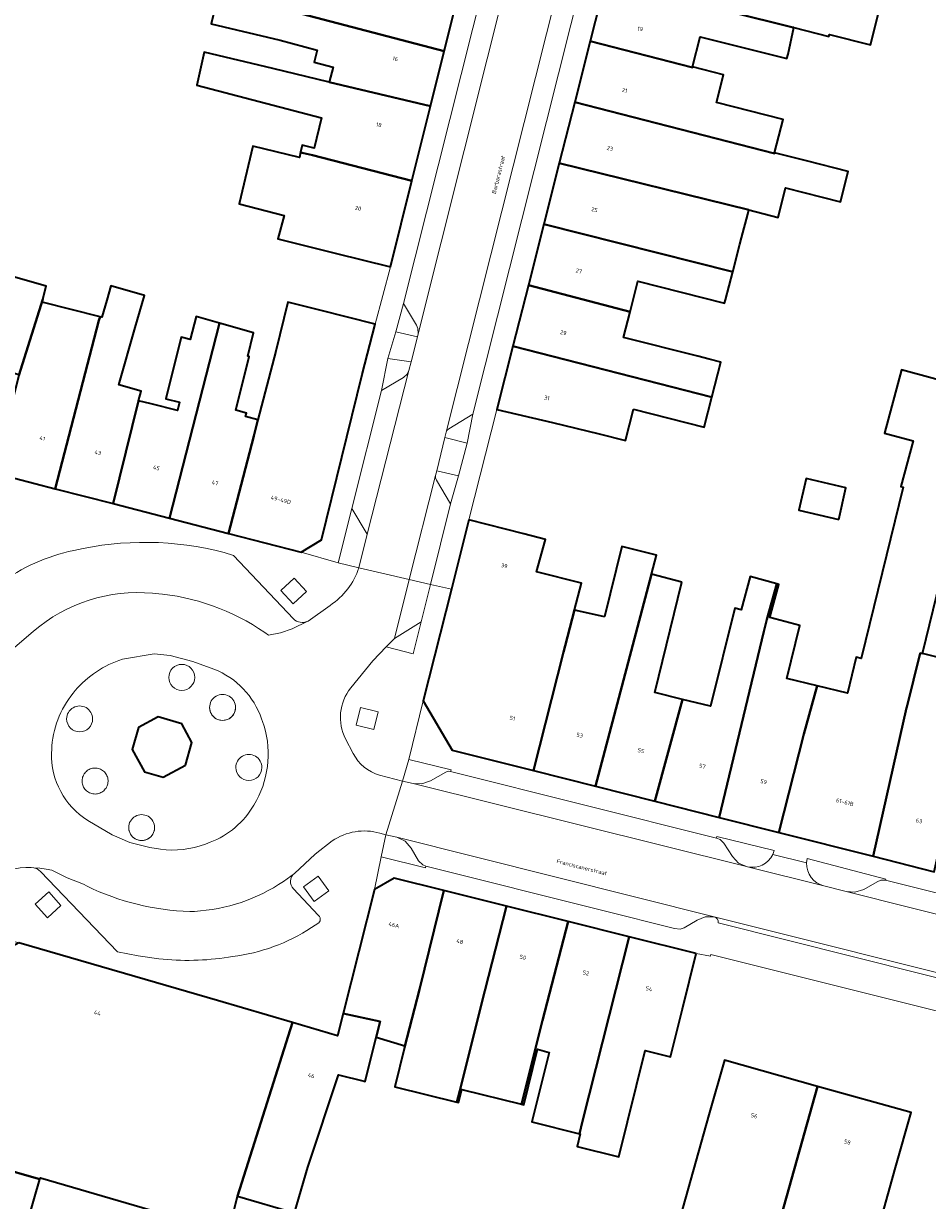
# Model space of a CAD drawing. Header units: metres. Extents: x 197700 to 204338, y 317132 to 325229.
# Tile 600 of 656: x 203068 to 203147, y 318270 to 318373. Entities that reach past the tile are written whole.
import ezdxf
from ezdxf.enums import TextEntityAlignment as Align

# ---------------------------------------------------------------- set-up
doc = ezdxf.new("R2010")
doc.units = ezdxf.units.M
for name, color, linetype, lineweight in [('B-WE-GR-BEPLANTING_CULTUUR_BODEMBEDEKKER-GV', 90, 'Continuous', 18), ('B-WE-GR-BEPLANTING_CULTUUR_HEESTERS-GV', 90, 'Continuous', 18), ('B-WE-GR-BEPLANTING_CULTUUR_VASTE PLANTENVAK-GV', 90, 'Continuous', 18), ('B-WE-OG-BEBOUWING-GV', 7, 'Continuous', 35), ('B-WE-OG-BEBOUWING-T18', 10, 'Continuous', 18), ('B-WE-OG-TERREIN_ERF-GV', 7, 'Continuous', 18), ('B-WE-OG-TOPOGRAFIE-T18', 10, 'Continuous', 18), ('B-WE-VH-VERHARDING_BETONSTRAATSTEEN-GV', 252, 'Continuous', 18), ('B-WE-VH-VERHARDING_OPEN-GV', 252, 'Continuous', 18), ('B-WE-VH-VERHARDING_SIERBESTRATING-GV', 252, 'Continuous', 18), ('B-WE-VH-VERHARDING_STRAATBAKSTEEN-GV', 252, 'Continuous', 18), ('B-WE-VH-VERHARDING_TEGEL-GV', 252, 'Continuous', 18)]:
    doc.layers.add(name, color=color, linetype=linetype, lineweight=lineweight)
doc.styles.add('NLCS-ISO-M200-T18', font='NLCS-ISO.ttf', dxfattribs={"height": 0.36})

msp = doc.modelspace()

# ---------------------------------------------------------------- linework, layer by layer
at = {"layer": 'B-WE-GR-BEPLANTING_CULTUUR_BODEMBEDEKKER-GV'}
for points in [[(203102.244, 318345.842), (203102.227, 318346.309), (203102.096, 318346.592), (203100.962, 318348.494), (203100.292, 318345.999), (203102.177, 318345.576)], [(203101.621, 318343.372), (203099.597, 318343.683), (203099.034, 318340.852), (203100.968, 318341.988), (203101.27, 318342.281), (203101.428, 318342.606)], [(203104.605, 318336.734), (203106.559, 318336.247), (203107.061, 318338.783), (203104.954, 318337.505), (203104.797, 318337.364), (203104.723, 318337.209)], [(203105.094, 318330.904), (203105.783, 318333.376), (203103.877, 318333.816), (203103.773, 318333.4), (203103.778, 318333.184), (203103.847, 318332.992)], [(203095.225, 318325.735), (203097.05, 318325.291), (203097.777, 318328.243), (203096.43, 318330.486)], [(203099.441, 318318.34), (203101.823, 318317.748), (203102.516, 318320.536), (203100.157, 318319.082)]]:
    msp.add_lwpolyline(points, close=True, dxfattribs=at)
for points in [[(203082.623, 318315.666, 1), (203080.341, 318315.666)], [(203080.341, 318315.666, 1), (203082.623, 318315.666)], [(203073.65, 318312.021, 1.0004389), (203071.369, 318312.019)], [(203071.369, 318312.019, 0.9995621), (203073.65, 318312.021)], [(203088.517, 318307.754, 1.0004381), (203086.236, 318307.752)], [(203086.236, 318307.752, 0.9995621), (203088.517, 318307.754)], [(203079.099, 318302.48, 1), (203076.818, 318302.477)], [(203076.818, 318302.477, 1), (203079.099, 318302.48)]]:
    msp.add_lwpolyline(points, format="xyb", dxfattribs=at)
at = {"layer": 'B-WE-GR-BEPLANTING_CULTUUR_HEESTERS-GV'}
for points in [[(203090.182, 318323.304), (203091.265, 318322.125), (203092.443, 318323.208), (203091.36, 318324.386)], [(203096.803, 318311.478), (203098.359, 318311.098), (203098.736, 318312.653), (203097.183, 318313.033)], [(203101.431, 318308.455), (203100.883, 318306.553), (203101.81, 318306.337), (203102.557, 318306.31), (203103.321, 318306.582), (203104.687, 318307.356), (203104.872, 318307.426), (203105.101, 318307.398), (203105.139, 318307.552)], [(203102.925, 318299.091), (203102.657, 318299.211), (203102.281, 318299.555), (203101.622, 318300.68), (203101.104, 318301.285), (203100.387, 318301.649), (203099.406, 318301.843), (203098.989, 318299.922), (203102.889, 318298.943)], [(203092.166, 318297.261), (203093.121, 318295.976), (203094.406, 318296.931), (203093.451, 318298.216)], [(203068.611, 318295.761), (203069.676, 318294.566), (203070.868, 318295.633), (203069.804, 318296.827)]]:
    msp.add_lwpolyline(points, close=True, dxfattribs=at)
for points in [[(203133.401, 318300.104), (203133.526, 318300.454), (203128.479, 318301.687), (203128.463, 318301.549), (203128.788, 318301.429), (203129.101, 318301.111), (203129.857, 318299.942), (203130.402, 318299.367), (203131.086, 318299.059), (203131.169, 318299.038)], [(203139.839, 318296.866), (203140.609, 318296.804), (203141.398, 318297.044), (203142.575, 318297.709), (203142.901, 318297.874), (203143.311, 318297.847), (203143.346, 318297.96), (203136.431, 318299.751), (203136.372, 318299.368)], [(203137.898, 318297.351), (203139.839, 318296.866)]]:
    msp.add_lwpolyline(points, dxfattribs=at)
for points in [[(203131.169, 318299.038, 0.3475629), (203133.401, 318300.104)], [(203136.372, 318299.368, 0.3502305), (203137.898, 318297.351)]]:
    msp.add_lwpolyline(points, format="xyb", dxfattribs=at)
at = {"layer": 'B-WE-GR-BEPLANTING_CULTUUR_VASTE PLANTENVAK-GV'}
for points in [[(203086.207, 318313.029, 1), (203083.926, 318313.026)], [(203083.926, 318313.026, 1), (203086.207, 318313.029)]]:
    msp.add_lwpolyline(points, format="xyb", dxfattribs=at)
msp.add_lwpolyline([(203073.286, 318305.582), (203073.298, 318305.575), (203073.389, 318305.529), (203073.483, 318305.49), (203073.581, 318305.461), (203073.681, 318305.44), (203073.783, 318305.428), (203073.885, 318305.425), (203073.987, 318305.432), (203074.088, 318305.447), (203074.187, 318305.472), (203074.283, 318305.505), (203074.376, 318305.547), (203074.466, 318305.597), (203074.55, 318305.654), (203074.629, 318305.719), (203074.701, 318305.791), (203074.767, 318305.869), (203074.826, 318305.952), (203074.877, 318306.041), (203074.92, 318306.134), (203074.955, 318306.23), (203074.98, 318306.328), (203074.997, 318306.429), (203075.005, 318306.531), (203075.004, 318306.633), (203074.993, 318306.735), (203074.974, 318306.835), (203074.945, 318306.933), (203074.908, 318307.028), (203074.863, 318307.12), (203074.81, 318307.207), (203074.749, 318307.289), (203074.681, 318307.365), (203074.606, 318307.435), (203074.526, 318307.498), (203074.43, 318307.559), (203074.34, 318307.605), (203074.245, 318307.644), (203074.147, 318307.673), (203074.047, 318307.694), (203073.946, 318307.706), (203073.844, 318307.709), (203073.742, 318307.703), (203073.641, 318307.687), (203073.542, 318307.663), (203073.445, 318307.63), (203073.352, 318307.588), (203073.263, 318307.538), (203073.178, 318307.481), (203073.1, 318307.416), (203073.027, 318307.344), (203072.961, 318307.266), (203072.902, 318307.183), (203072.851, 318307.095), (203072.808, 318307.002), (203072.773, 318306.906), (203072.747, 318306.807), (203072.73, 318306.707), (203072.722, 318306.605), (203072.723, 318306.503), (203072.734, 318306.401), (203072.753, 318306.301), (203072.781, 318306.203), (203072.818, 318306.107), (203072.863, 318306.016), (203072.917, 318305.929), (203072.978, 318305.847), (203073.045, 318305.77), (203073.12, 318305.701), (203073.2, 318305.638)], close=True, dxfattribs=at)
at = {"layer": 'B-WE-OG-BEBOUWING-GV'}
for points in [[(203120.094, 318382.361), (203118.702, 318376.857), (203135.198, 318372.745), (203135.261, 318372.729), (203138.334, 318371.955), (203138.375, 318372.117), (203141.976, 318371.206), (203142.679, 318373.985), (203135.299, 318375.853), (203136.571, 318380.877), (203133.017, 318381.777), (203132.993, 318381.681), (203129.235, 318382.73), (203126.515, 318383.398), (203125.882, 318380.897)], [(203094.498, 318379.224), (203094.022, 318377.196), (203091.628, 318377.826), (203091.541, 318377.494), (203089.149, 318378.124), (203088.364, 318375.142), (203088.302, 318374.904), (203104.528, 318370.654), (203105.839, 318375.933), (203096.98, 318378.127), (203097.079, 318378.544)], [(203118.702, 318376.857), (203117.355, 318371.534), (203126.348, 318369.223), (203126.36, 318369.272), (203127.032, 318371.926), (203134.646, 318369.999), (203134.746, 318370.395), (203135.261, 318372.729), (203135.198, 318372.745)], [(203088.302, 318374.904), (203088.364, 318375.142), (203086.271, 318375.641), (203084.779, 318376.01), (203084.738, 318375.837), (203084.073, 318373.07), (203090.126, 318371.616), (203093.386, 318370.749), (203093.106, 318369.693), (203094.783, 318369.248), (203094.436, 318367.944), (203103.326, 318365.818), (203104.528, 318370.654)], [(203115.999, 318366.173), (203133.553, 318361.683), (203133.562, 318361.72), (203134.308, 318364.666), (203128.464, 318366.145), (203129.081, 318368.583), (203126.36, 318369.272), (203126.348, 318369.223), (203117.355, 318371.534)], [(203101.696, 318359.264), (203103.326, 318365.818), (203094.436, 318367.944), (203089.48, 318369.129), (203083.464, 318370.568), (203082.809, 318367.672), (203093.744, 318364.793), (203093.113, 318362.148), (203092.067, 318362.397), (203091.919, 318361.777), (203092.056, 318361.741), (203092.955, 318361.528)], [(203136.353, 318361.013), (203133.562, 318361.72), (203133.553, 318361.683), (203115.999, 318366.173), (203114.642, 318360.809), (203131.312, 318356.714), (203133.879, 318356.064), (203134.533, 318358.649), (203139.345, 318357.431), (203140.017, 318360.086)], [(203099.819, 318351.714), (203101.696, 318359.264), (203092.955, 318361.528), (203092.056, 318361.741), (203091.919, 318361.777), (203091.812, 318361.328), (203087.723, 318362.303), (203086.52, 318357.259), (203090.465, 318356.221), (203089.925, 318354.173), (203090.029, 318354.147), (203094.967, 318352.92)], [(203114.642, 318360.809), (203113.289, 318355.46), (203129.879, 318351.268), (203130.511, 318353.709), (203130.652, 318354.265), (203131.209, 318356.33), (203131.312, 318356.714)], [(203129.249, 318348.834), (203129.879, 318351.268), (203113.289, 318355.46), (203111.933, 318350.1), (203120.862, 318347.765), (203121.544, 318350.462), (203129.172, 318348.531)], [(203063.582, 318328.855), (203060.274, 318329.687), (203064.101, 318343.088), (203067.211, 318342.278), (203067.181, 318342.163), (203069.276, 318348.887), (203069.559, 318350.019), (203063.11, 318351.867), (203058.605, 318336.145), (203058.388, 318336.199), (203056.957, 318330.53), (203056.942, 318330.47), (203054.776, 318321.789), (203059.405, 318320.62), (203061.557, 318321.85)], [(203074.309, 318347.335), (203074.2, 318347.013), (203070.348, 318332.238), (203075.445, 318330.924), (203077.695, 318339.949), (203077.909, 318340.808), (203075.957, 318341.367), (203077.4, 318346.404), (203078.205, 318349.208), (203075.265, 318350.052), (203074.901, 318348.783), (203074.474, 318347.294)], [(203110.577, 318344.742), (203128.052, 318340.279), (203128.829, 318343.348), (203127.817, 318343.604), (203126.806, 318343.86), (203120.291, 318345.509), (203120.862, 318347.765), (203111.933, 318350.1)], [(203074.309, 318347.335), (203069.207, 318348.61), (203069.276, 318348.887), (203067.181, 318342.163), (203066.227, 318338.463), (203064.98, 318333.621), (203070.348, 318332.238), (203074.2, 318347.013)], [(203085.573, 318328.314), (203091.985, 318326.661), (203093.767, 318327.744), (203097.343, 318342.252), (203098.469, 318346.672), (203093.623, 318347.905), (203090.81, 318348.621), (203089.736, 318344.324), (203088.178, 318338.292), (203087.805, 318336.847)], [(203075.445, 318330.924), (203080.397, 318329.648), (203084.804, 318346.775), (203082.735, 318347.368), (203082.227, 318345.336), (203081.428, 318345.536), (203080.076, 318340.126), (203081.276, 318339.826), (203081.094, 318339.1), (203078.799, 318339.674), (203077.695, 318339.949)], [(203085.573, 318328.314), (203087.805, 318336.847), (203088.178, 318338.292), (203087.091, 318338.563), (203087.169, 318338.876), (203086.232, 318339.145), (203087.405, 318343.839), (203087.277, 318343.876), (203087.788, 318345.92), (203084.804, 318346.775), (203080.397, 318329.648)], [(203121.172, 318339.215), (203127.385, 318337.643), (203128.052, 318340.279), (203110.577, 318344.742), (203109.171, 318339.184), (203114.037, 318338.037), (203118.148, 318337.068), (203120.474, 318336.476)], [(203133.932, 318302.05), (203142.221, 318299.96), (203145.156, 318312.986), (203145.175, 318313.062), (203146.353, 318317.807), (203146.542, 318317.761), (203152.161, 318340.658), (203144.709, 318342.66), (203143.224, 318337.123), (203145.739, 318336.448), (203144.656, 318332.418), (203144.856, 318332.375), (203141.163, 318317.329), (203140.735, 318317.444), (203139.956, 318314.27), (203137.291, 318314.924), (203136.14, 318310.677)], [(203139.191, 318329.543), (203139.834, 318332.323), (203136.326, 318333.136), (203135.683, 318330.355)], [(203106.705, 318329.491), (203105.164, 318323.415), (203102.677, 318313.609), (203105.232, 318309.29), (203112.385, 318307.485), (203115.027, 318317.895), (203115.167, 318318.434), (203115.984, 318321.585), (203116.592, 318323.928), (203112.654, 318324.949), (203113.434, 318327.785), (203111.536, 318328.266)], [(203118.609, 318320.982), (203116.117, 318321.55), (203115.984, 318321.585), (203115.167, 318318.434), (203115.027, 318317.895), (203112.385, 318307.485), (203117.822, 318306.113), (203122.752, 318324.72), (203123.201, 318326.413), (203120.127, 318327.167)], [(203125.425, 318324.042), (203122.752, 318324.72), (203117.822, 318306.113), (203123.045, 318304.795), (203125.458, 318313.735), (203123.041, 318314.328)], [(203133.764, 318323.882), (203131.417, 318324.512), (203130.637, 318321.608), (203130.056, 318321.732), (203127.944, 318313.125), (203125.458, 318313.735), (203123.045, 318304.795), (203128.678, 318303.375), (203132.605, 318319.686), (203132.886, 318320.759)], [(203133.764, 318323.882), (203132.886, 318320.759), (203132.605, 318319.686), (203128.678, 318303.375), (203133.932, 318302.05), (203136.14, 318310.677), (203137.291, 318314.924), (203134.624, 318315.579), (203135.764, 318320.224), (203133.145, 318320.928), (203133.927, 318323.838)], [(203145.175, 318313.062), (203145.156, 318312.986), (203142.221, 318299.96), (203147.589, 318298.606), (203150.512, 318311.729), (203148.534, 318312.26), (203149.694, 318316.987), (203146.542, 318317.761), (203146.353, 318317.807)], [(203081.799, 318307.95), (203082.37, 318309.953), (203081.48, 318311.602), (203079.405, 318312.193), (203077.682, 318311.264), (203077.134, 318309.34), (203078.199, 318307.366), (203079.846, 318306.897)], [(203098.407, 318297.048), (203095.648, 318286.143), (203098.901, 318285.44), (203098.559, 318284.067), (203101.085, 318283.326), (203101.047, 318283.175), (203102.365, 318288.271), (203104.518, 318296.947), (203100.152, 318298.038)], [(203104.518, 318296.947), (203102.365, 318288.271), (203101.047, 318283.175), (203100.187, 318279.718), (203105.634, 318278.363), (203105.898, 318279.365), (203107.792, 318286.896), (203109.997, 318295.578)], [(203105.634, 318278.363), (203105.795, 318278.323), (203106.083, 318279.482), (203111.326, 318278.178), (203113.175, 318285.532), (203115.431, 318294.22), (203109.997, 318295.578), (203107.792, 318286.896), (203105.898, 318279.365)], [(203111.326, 318278.178), (203111.529, 318278.127), (203112.747, 318283.02), (203113.746, 318282.727), (203112.23, 318276.634), (203116.409, 318275.594), (203116.676, 318276.685), (203120.777, 318292.884), (203115.431, 318294.22), (203113.175, 318285.532)], [(203126.685, 318291.408), (203120.777, 318292.884), (203116.676, 318276.685), (203116.409, 318275.594), (203116.491, 318275.574), (203116.214, 318274.462), (203119.869, 318273.552), (203122.195, 318282.898), (203124.42, 318282.344), (203125.473, 318286.557)], [(203067.17, 318292.365), (203064.825, 318291.072), (203059.94, 318274.221), (203068.493, 318271.755), (203069.026, 318271.6), (203069.065, 318271.734), (203084.823, 318267.112), (203085.575, 318266.891), (203086.38, 318270.125), (203091.221, 318285.371), (203084.619, 318287.301)], [(203095.648, 318286.143), (203095.154, 318284.191), (203091.221, 318285.371), (203086.38, 318270.125), (203091.382, 318268.658), (203092.547, 318272.668), (203095.256, 318280.774), (203097.491, 318280.218), (203097.595, 318280.192), (203098.559, 318284.067), (203098.901, 318285.44)], [(203127.794, 318277.242), (203123.698, 318262.661), (203131.887, 318260.328), (203137.345, 318279.752), (203129.146, 318282.055)], [(203137.345, 318279.752), (203131.887, 318260.328), (203134.093, 318259.699), (203132.651, 318254.639), (203138.162, 318252.873), (203138.322, 318252.822), (203140.776, 318260.553), (203142.082, 318265.135), (203142.391, 318266.218), (203144.193, 318272.635), (203145.545, 318277.448)], [(203057.856, 318267.079), (203066.437, 318264.642), (203066.406, 318264.536), (203069.553, 318263.523), (203072.922, 318262.535), (203073.987, 318266.165), (203067.951, 318267.936), (203069.026, 318271.6), (203068.493, 318271.755), (203059.94, 318274.221)]]:
    msp.add_lwpolyline(points, close=True, dxfattribs=at)
at = {"layer": 'B-WE-OG-TERREIN_ERF-GV'}
for points in [[(203063.11, 318351.867), (203069.559, 318350.019), (203069.276, 318348.887), (203069.207, 318348.61), (203074.309, 318347.335), (203074.474, 318347.294), (203074.901, 318348.783), (203075.265, 318350.052), (203078.205, 318349.208), (203077.4, 318346.404), (203075.957, 318341.367), (203077.909, 318340.808), (203077.695, 318339.949), (203078.799, 318339.674), (203081.094, 318339.1), (203081.276, 318339.826), (203080.076, 318340.126), (203081.428, 318345.536), (203082.227, 318345.336), (203082.735, 318347.368), (203084.804, 318346.775), (203087.788, 318345.92), (203087.277, 318343.876), (203087.405, 318343.839), (203086.232, 318339.145), (203087.169, 318338.876), (203087.091, 318338.563), (203088.178, 318338.292), (203089.736, 318344.324), (203090.81, 318348.621), (203093.623, 318347.905), (203098.469, 318346.672), (203099.819, 318351.714), (203094.967, 318352.92), (203090.029, 318354.147), (203089.925, 318354.173), (203090.465, 318356.221), (203086.52, 318357.259), (203087.723, 318362.303), (203091.812, 318361.328), (203091.919, 318361.777), (203092.067, 318362.397), (203093.113, 318362.148), (203093.744, 318364.793), (203082.809, 318367.672), (203083.464, 318370.568), (203089.48, 318369.129), (203094.436, 318367.944), (203094.783, 318369.248), (203093.106, 318369.693), (203093.386, 318370.749), (203090.126, 318371.616), (203084.073, 318373.07), (203084.738, 318375.837)], [(203142.679, 318373.985), (203141.976, 318371.206), (203138.375, 318372.117), (203138.334, 318371.955), (203135.261, 318372.729), (203134.746, 318370.395), (203134.646, 318369.999), (203127.032, 318371.926), (203126.36, 318369.272), (203129.081, 318368.583), (203128.464, 318366.145), (203134.308, 318364.666), (203133.562, 318361.72), (203136.353, 318361.013), (203140.017, 318360.086), (203139.345, 318357.431), (203134.533, 318358.649), (203133.879, 318356.064), (203131.312, 318356.714), (203131.209, 318356.33), (203130.652, 318354.265), (203130.511, 318353.709), (203129.879, 318351.268), (203129.249, 318348.834), (203129.172, 318348.531), (203121.544, 318350.462), (203120.862, 318347.765), (203120.291, 318345.509), (203126.806, 318343.86), (203127.817, 318343.604), (203128.829, 318343.348), (203128.052, 318340.279), (203127.385, 318337.643), (203121.172, 318339.215), (203120.474, 318336.476), (203118.148, 318337.068), (203114.037, 318338.037), (203109.171, 318339.184), (203106.705, 318329.491), (203111.536, 318328.266), (203113.434, 318327.785), (203112.654, 318324.949), (203116.592, 318323.928), (203115.984, 318321.585), (203116.117, 318321.55), (203118.609, 318320.982), (203120.127, 318327.167), (203123.201, 318326.413), (203122.752, 318324.72), (203125.425, 318324.042), (203123.041, 318314.328), (203125.458, 318313.735), (203127.944, 318313.125), (203130.056, 318321.732), (203130.637, 318321.608), (203131.417, 318324.512), (203133.764, 318323.882), (203133.927, 318323.838), (203133.145, 318320.928), (203135.764, 318320.224), (203134.624, 318315.579), (203137.291, 318314.924), (203139.956, 318314.27), (203140.735, 318317.444), (203141.163, 318317.329), (203144.856, 318332.375), (203144.656, 318332.418), (203145.739, 318336.448), (203143.224, 318337.123), (203144.709, 318342.66), (203152.161, 318340.658), (203146.542, 318317.761), (203149.694, 318316.987)], [(203148.226, 318286.258), (203127.974, 318291.332), (203127.933, 318291.194), (203126.685, 318291.408), (203125.473, 318286.557), (203124.42, 318282.344), (203122.195, 318282.898), (203119.869, 318273.552), (203116.214, 318274.462), (203116.491, 318275.574), (203116.409, 318275.594), (203112.23, 318276.634), (203113.746, 318282.727), (203112.747, 318283.02), (203111.529, 318278.127), (203111.326, 318278.178), (203106.083, 318279.482), (203105.795, 318278.323), (203105.634, 318278.363), (203100.187, 318279.718), (203101.047, 318283.175), (203101.085, 318283.326), (203098.559, 318284.067), (203097.595, 318280.192), (203097.491, 318280.218), (203095.256, 318280.774), (203092.547, 318272.668), (203091.382, 318268.658), (203086.38, 318270.125), (203085.575, 318266.891)], [(203084.823, 318267.112), (203069.065, 318271.734), (203069.026, 318271.6), (203067.951, 318267.936)]]:
    msp.add_lwpolyline(points, dxfattribs=at)
for points in [[(203139.191, 318329.543), (203135.683, 318330.355), (203136.326, 318333.136), (203139.834, 318332.323)], [(203123.698, 318262.661), (203127.794, 318277.242), (203129.146, 318282.055), (203137.345, 318279.752), (203145.545, 318277.448), (203144.193, 318272.635), (203142.391, 318266.218), (203142.082, 318265.135), (203146.457, 318263.906), (203145.649, 318258.932), (203142.882, 318250.213), (203143.331, 318250.07), (203140.65, 318241.623), (203135.143, 318243.371), (203137.824, 318251.818), (203138.162, 318252.873), (203132.651, 318254.639), (203134.093, 318259.699), (203131.887, 318260.328)]]:
    msp.add_lwpolyline(points, close=True, dxfattribs=at)
at = {"layer": 'B-WE-VH-VERHARDING_BETONSTRAATSTEEN-GV'}
for points in [[(203116.975, 318404.41), (203115.596, 318398.962), (203114.631, 318395.149), (203114.619, 318395.101), (203114.369, 318394.159), (203102.244, 318345.842), (203102.177, 318345.576), (203101.621, 318343.372), (203101.428, 318342.606), (203097.777, 318328.243), (203097.05, 318325.291), (203101.467, 318324.27), (203103.773, 318333.4), (203103.877, 318333.816), (203104.605, 318336.734), (203104.723, 318337.209), (203115.489, 318380.007), (203116.198, 318382.827), (203117.754, 318388.95)], [(203071.987, 318326.812), (203071.545, 318326.714)], [(203091.295, 318320.811), (203086.038, 318326.378), (203085.214, 318326.639)], [(203096.32, 318314.735), (203098.261, 318317.117), (203099.441, 318318.34), (203100.157, 318319.082), (203101.467, 318324.27), (203097.05, 318325.291)], [(203078.912, 318323.057), (203079.151, 318323.038)], [(203079.151, 318323.038), (203078.912, 318323.057)], [(203094.512, 318321.992), (203092.573, 318320.607), (203092.543, 318320.592)], [(203088.775, 318319.596), (203089.113, 318319.37), (203090.169, 318319.588), (203091.174, 318319.921), (203092.543, 318320.592)], [(203092.543, 318320.592), (203091.174, 318319.921), (203090.169, 318319.588), (203089.113, 318319.37), (203088.775, 318319.596)], [(203066.376, 318317.937), (203068.456, 318319.713)], [(203068.456, 318319.713), (203066.376, 318317.937)], [(203076.261, 318317.253), (203079.046, 318317.729), (203080.465, 318317.58), (203082.449, 318317.071), (203084.307, 318316.398)], [(203071.955, 318314.275), (203072.103, 318314.502)], [(203088.501, 318312.013), (203088.573, 318311.802)], [(203096.536, 318308.993), (203095.869, 318310.267)], [(203070.041, 318309.041), (203070.06, 318309.313)], [(203098.885, 318301.987), (203099.406, 318301.843), (203100.883, 318306.553), (203098.866, 318307.086)], [(203137.898, 318297.351), (203131.169, 318299.038), (203131.086, 318299.059), (203101.81, 318306.337), (203100.883, 318306.553), (203099.406, 318301.843), (203100.387, 318301.649), (203128.267, 318294.648), (203153.164, 318288.402), (203171.44, 318283.798), (203184.198, 318280.584), (203192.417, 318278.513), (203193.427, 318278.287), (203197.257, 318277.31)], [(203088.046, 318304.861), (203087.818, 318304.455)], [(203079.617, 318300.568), (203078.678, 318300.736), (203076.912, 318301.156), (203075.38, 318301.843), (203073.216, 318303.105)], [(203083.975, 318301.188), (203083.563, 318301.023)], [(203090.431, 318297.75), (203091.372, 318298.452), (203093.205, 318300.15), (203094.699, 318301.301)], [(203136.372, 318299.368), (203133.401, 318300.104)], [(203068.264, 318298.962), (203068.484, 318298.945), (203069.001, 318298.906), (203069.562, 318298.837), (203070.067, 318298.748), (203071.413, 318298.077), (203072.864, 318297.495), (203073.17, 318297.324)], [(203073.17, 318297.324), (203072.864, 318297.495), (203071.413, 318298.077), (203070.067, 318298.748), (203069.562, 318298.837), (203069.001, 318298.906), (203068.484, 318298.945), (203068.792, 318298.844), (203069.086, 318298.633), (203075.85, 318291.562), (203077.664, 318291.225), (203079.466, 318290.958)], [(203091.372, 318298.452), (203090.431, 318297.75)], [(203131.169, 318299.038), (203137.898, 318297.351)], [(203093.465, 318294.798), (203091.295, 318297.085)], [(203199.601, 318281.915), (203194.782, 318283.073), (203193.683, 318283.333), (203177.154, 318287.503), (203177.1, 318287.517), (203170.987, 318289.059), (203168.044, 318289.78), (203139.839, 318296.866), (203137.898, 318297.351)], [(203082.176, 318295.101), (203082.595, 318295.118)], [(203082.595, 318295.118), (203082.176, 318295.101)], [(203092.874, 318293.699), (203093.526, 318294.118)], [(203085.583, 318291.099), (203085.939, 318291.163)]]:
    msp.add_lwpolyline(points, dxfattribs=at)
for points in [[(203112.107, 318392.809), (203100.962, 318348.494), (203102.096, 318346.592), (203102.227, 318346.309), (203102.244, 318345.842), (203114.369, 318394.159)], [(203115.489, 318380.007), (203104.723, 318337.209), (203104.797, 318337.364), (203104.954, 318337.505), (203107.061, 318338.783), (203116.746, 318377.3), (203115.588, 318379.237), (203115.467, 318379.591)], [(203101.621, 318343.372), (203102.177, 318345.576), (203100.292, 318345.999), (203099.597, 318343.683)], [(203096.43, 318330.486), (203097.777, 318328.243), (203101.428, 318342.606), (203101.27, 318342.281), (203100.968, 318341.988), (203099.034, 318340.852)], [(203104.605, 318336.734), (203103.877, 318333.816), (203105.783, 318333.376), (203106.559, 318336.247)], [(203103.337, 318323.837), (203105.094, 318330.904), (203103.847, 318332.992), (203103.778, 318333.184), (203103.773, 318333.4), (203101.467, 318324.27)], [(203128.463, 318301.549), (203105.101, 318307.398), (203104.872, 318307.426), (203104.687, 318307.356), (203103.321, 318306.582), (203102.557, 318306.31), (203101.81, 318306.337), (203131.086, 318299.059), (203130.402, 318299.367), (203129.857, 318299.942), (203129.101, 318301.111), (203128.788, 318301.429)], [(203100.387, 318301.649), (203101.104, 318301.285), (203101.622, 318300.68), (203102.281, 318299.555), (203102.657, 318299.211), (203102.925, 318299.091), (203118.482, 318295.186), (203124.782, 318293.61), (203125.277, 318293.567), (203125.63, 318293.678), (203126.76, 318294.358), (203127.475, 318294.638), (203128.267, 318294.648)], [(203143.311, 318297.847), (203142.901, 318297.874), (203142.575, 318297.709), (203141.398, 318297.044), (203140.609, 318296.804), (203139.839, 318296.866), (203168.044, 318289.78), (203167.379, 318290.135), (203166.882, 318290.745), (203166.331, 318291.815), (203166.077, 318292.092), (203165.746, 318292.256)]]:
    msp.add_lwpolyline(points, close=True, dxfattribs=at)
for points in [[(203085.214, 318326.639, 0.1205888), (203071.987, 318326.812)], [(203071.545, 318326.714, 0.1049537), (203065.117, 318323.638)], [(203097.05, 318325.291, -0.1672845), (203094.512, 318321.992)], [(203068.456, 318319.713, -0.2040243), (203078.912, 318323.057)], [(203078.912, 318323.057, 0.2040243), (203068.456, 318319.713)], [(203079.151, 318323.038, -0.1320731), (203088.775, 318319.596)], [(203088.775, 318319.596, 0.1320731), (203079.151, 318323.038)], [(203092.543, 318320.592, -0.3165999), (203091.295, 318320.811)], [(203072.103, 318314.502, -0.1373497), (203076.261, 318317.253)], [(203084.307, 318316.398, -0.2190419), (203088.501, 318312.013)], [(203095.869, 318310.267, -0.2935021), (203096.32, 318314.735)], [(203070.06, 318309.313, -0.1675989), (203071.955, 318314.275)], [(203088.573, 318311.802, -0.2145436), (203088.046, 318304.861)], [(203073.216, 318303.105, -0.2635703), (203070.041, 318309.041)], [(203098.866, 318307.086, -0.2089828), (203096.536, 318308.993)], [(203087.818, 318304.455, -0.1712326), (203083.975, 318301.188)], [(203094.699, 318301.301, -0.225876), (203098.885, 318301.987)], [(203083.563, 318301.023, -0.1186795), (203079.617, 318300.568)], [(203133.401, 318300.104, -0.3475629), (203131.169, 318299.038)], [(203137.898, 318297.351, -0.3502305), (203136.372, 318299.368)], [(203062.314, 318295.005, -0.3310427), (203068.264, 318298.962)], [(203091.295, 318297.085, -0.4397801), (203091.372, 318298.452)], [(203073.17, 318297.324, 0.1048975), (203082.176, 318295.101)], [(203082.176, 318295.101, -0.1048975), (203073.17, 318297.324)], [(203082.595, 318295.118, 0.1338955), (203090.431, 318297.75)], [(203090.431, 318297.75, -0.1338955), (203082.595, 318295.118)], [(203093.526, 318294.118, 0.4547144), (203093.465, 318294.798)], [(203085.939, 318291.163, 0.1172517), (203092.874, 318293.699)], [(203079.466, 318290.958, 0.0678266), (203085.583, 318291.099)]]:
    msp.add_lwpolyline(points, format="xyb", dxfattribs=at)
at = {"layer": 'B-WE-VH-VERHARDING_OPEN-GV'}
msp.add_lwpolyline([(203103.337, 318323.837), (203101.467, 318324.27), (203100.157, 318319.082), (203102.516, 318320.536)], close=True, dxfattribs=at)
at = {"layer": 'B-WE-VH-VERHARDING_SIERBESTRATING-GV'}
for points in [[(203084.307, 318316.398), (203082.449, 318317.071), (203080.465, 318317.58), (203079.046, 318317.729), (203076.261, 318317.253)], [(203072.103, 318314.502), (203071.955, 318314.275)], [(203088.573, 318311.802), (203088.501, 318312.013)], [(203070.06, 318309.313), (203070.041, 318309.041)], [(203087.818, 318304.455), (203088.046, 318304.861)], [(203073.216, 318303.105), (203075.38, 318301.843), (203076.912, 318301.156), (203078.678, 318300.736), (203079.617, 318300.568)], [(203083.563, 318301.023), (203083.975, 318301.188)]]:
    msp.add_lwpolyline(points, dxfattribs=at)
for points in [[(203076.261, 318317.253, 0.1373497), (203072.103, 318314.502)], [(203080.341, 318315.666, -1), (203082.623, 318315.666)], [(203082.623, 318315.666, -1), (203080.341, 318315.666)], [(203088.501, 318312.013, 0.2190419), (203084.307, 318316.398)], [(203071.955, 318314.275, 0.1675989), (203070.06, 318309.313)], [(203083.926, 318313.026, -1), (203086.207, 318313.029)], [(203071.369, 318312.019, -1.0004389), (203073.65, 318312.021)], [(203086.207, 318313.029, -1), (203083.926, 318313.026)], [(203073.65, 318312.021, -0.9995621), (203071.369, 318312.019)], [(203088.046, 318304.861, 0.2145436), (203088.573, 318311.802)], [(203070.041, 318309.041, 0.2635703), (203073.216, 318303.105)], [(203086.236, 318307.752, -1.0004381), (203088.517, 318307.754)], [(203088.517, 318307.754, -0.9995621), (203086.236, 318307.752)], [(203083.975, 318301.188, 0.1712326), (203087.818, 318304.455)], [(203076.818, 318302.477, -1), (203079.099, 318302.48)], [(203079.099, 318302.48, -1), (203076.818, 318302.477)], [(203079.617, 318300.568, 0.1186795), (203083.563, 318301.023)]]:
    msp.add_lwpolyline(points, format="xyb", dxfattribs=at)
msp.add_lwpolyline([(203073.286, 318305.582), (203073.2, 318305.638), (203073.12, 318305.701), (203073.045, 318305.77), (203072.978, 318305.847), (203072.917, 318305.929), (203072.863, 318306.016), (203072.818, 318306.107), (203072.781, 318306.203), (203072.753, 318306.301), (203072.734, 318306.401), (203072.723, 318306.503), (203072.722, 318306.605), (203072.73, 318306.707), (203072.747, 318306.807), (203072.773, 318306.906), (203072.808, 318307.002), (203072.851, 318307.095), (203072.902, 318307.183), (203072.961, 318307.266), (203073.027, 318307.344), (203073.1, 318307.416), (203073.178, 318307.481), (203073.263, 318307.538), (203073.352, 318307.588), (203073.445, 318307.63), (203073.542, 318307.663), (203073.641, 318307.687), (203073.742, 318307.703), (203073.844, 318307.709), (203073.946, 318307.706), (203074.047, 318307.694), (203074.147, 318307.673), (203074.245, 318307.644), (203074.34, 318307.605), (203074.43, 318307.559), (203074.526, 318307.498), (203074.606, 318307.435), (203074.681, 318307.365), (203074.749, 318307.289), (203074.81, 318307.207), (203074.863, 318307.12), (203074.908, 318307.028), (203074.945, 318306.933), (203074.974, 318306.835), (203074.993, 318306.735), (203075.004, 318306.633), (203075.005, 318306.531), (203074.997, 318306.429), (203074.98, 318306.328), (203074.955, 318306.23), (203074.92, 318306.134), (203074.877, 318306.041), (203074.826, 318305.952), (203074.767, 318305.869), (203074.701, 318305.791), (203074.629, 318305.719), (203074.55, 318305.654), (203074.466, 318305.597), (203074.376, 318305.547), (203074.283, 318305.505), (203074.187, 318305.472), (203074.088, 318305.447), (203073.987, 318305.432), (203073.885, 318305.425), (203073.783, 318305.428), (203073.681, 318305.44), (203073.581, 318305.461), (203073.483, 318305.49), (203073.389, 318305.529), (203073.298, 318305.575)], close=True, dxfattribs=at)
at = {"layer": 'B-WE-VH-VERHARDING_STRAATBAKSTEEN-GV'}
for points in [[(203153.164, 318288.402), (203128.267, 318294.648)], [(203128.594, 318294.102), (203152.618, 318288.075)]]:
    msp.add_lwpolyline(points, dxfattribs=at)
msp.add_lwpolyline([(203128.267, 318294.648, -0.3856353), (203128.594, 318294.102)], format="xyb", dxfattribs=at)
at = {"layer": 'B-WE-VH-VERHARDING_TEGEL-GV'}
for points in [[(203124.265, 318405.797), (203123.158, 318401.4), (203122.819, 318401.485), (203121.917, 318397.858), (203120.372, 318391.688), (203119.485, 318388.029), (203118.15, 318382.818), (203116.746, 318377.3), (203107.061, 318338.783), (203106.559, 318336.247), (203105.783, 318333.376), (203105.094, 318330.904), (203103.337, 318323.837), (203105.164, 318323.415), (203106.705, 318329.491), (203109.171, 318339.184), (203110.577, 318344.742), (203111.933, 318350.1), (203113.289, 318355.46), (203114.642, 318360.809), (203115.999, 318366.173), (203117.355, 318371.534), (203118.702, 318376.857)], [(203107.935, 318384.383), (203105.839, 318375.933), (203104.528, 318370.654), (203103.326, 318365.818), (203101.696, 318359.264), (203099.819, 318351.714), (203098.469, 318346.672), (203097.343, 318342.252), (203093.767, 318327.744), (203091.985, 318326.661), (203095.225, 318325.735), (203096.43, 318330.486), (203099.034, 318340.852), (203099.597, 318343.683), (203100.292, 318345.999), (203100.962, 318348.494), (203112.107, 318392.809), (203112.891, 318396.024), (203112.552, 318396.109), (203113.324, 318399.183)], [(203097.05, 318325.291), (203095.225, 318325.735), (203091.985, 318326.661), (203085.573, 318328.314), (203080.397, 318329.648), (203075.445, 318330.924), (203070.348, 318332.238), (203064.98, 318333.621), (203063.582, 318328.855), (203061.557, 318321.85), (203059.94, 318316.838), (203061.668, 318316.409)], [(203071.545, 318326.714), (203071.987, 318326.812)], [(203085.214, 318326.639), (203086.038, 318326.378), (203091.295, 318320.811)], [(203098.866, 318307.086), (203100.883, 318306.553), (203101.431, 318308.455), (203102.677, 318313.609), (203105.164, 318323.415), (203103.337, 318323.837), (203102.516, 318320.536), (203101.823, 318317.748), (203099.441, 318318.34), (203098.261, 318317.117), (203096.32, 318314.735)], [(203092.543, 318320.592), (203092.573, 318320.607), (203094.512, 318321.992)], [(203147.589, 318298.606), (203142.221, 318299.96), (203133.932, 318302.05), (203128.678, 318303.375), (203123.045, 318304.795), (203117.822, 318306.113), (203112.385, 318307.485), (203105.232, 318309.29), (203102.677, 318313.609), (203101.431, 318308.455), (203105.139, 318307.552), (203105.101, 318307.398), (203128.463, 318301.549), (203128.479, 318301.687), (203133.526, 318300.454), (203133.401, 318300.104), (203136.372, 318299.368), (203136.431, 318299.751), (203143.346, 318297.96), (203143.311, 318297.847), (203165.746, 318292.256)], [(203095.869, 318310.267), (203096.536, 318308.993)], [(203062.314, 318295.005), (203061.962, 318293.832), (203067.17, 318292.365), (203084.619, 318287.301), (203091.221, 318285.371), (203095.154, 318284.191), (203095.648, 318286.143), (203098.407, 318297.048), (203098.989, 318299.922), (203099.406, 318301.843), (203098.885, 318301.987)], [(203094.699, 318301.301), (203093.205, 318300.15), (203091.372, 318298.452)], [(203128.267, 318294.648), (203127.475, 318294.638), (203126.76, 318294.358), (203125.63, 318293.678), (203125.277, 318293.567), (203124.782, 318293.61), (203118.482, 318295.186), (203102.925, 318299.091), (203102.889, 318298.943), (203098.989, 318299.922), (203098.407, 318297.048), (203100.152, 318298.038), (203104.518, 318296.947), (203109.997, 318295.578), (203115.431, 318294.22), (203120.777, 318292.884), (203126.685, 318291.408)], [(203068.484, 318298.945), (203068.264, 318298.962)], [(203079.466, 318290.958), (203077.664, 318291.225), (203075.85, 318291.562), (203069.086, 318298.633), (203068.792, 318298.844), (203068.484, 318298.945)], [(203091.295, 318297.085), (203093.465, 318294.798)], [(203093.526, 318294.118), (203092.874, 318293.699)], [(203152.618, 318288.075), (203128.594, 318294.102)], [(203085.939, 318291.163), (203085.583, 318291.099)], [(203126.685, 318291.408), (203127.933, 318291.194), (203127.974, 318291.332), (203148.226, 318286.258), (203148.207, 318286.115), (203152.982, 318284.879), (203160.791, 318282.94), (203168.623, 318280.995), (203189.094, 318275.846), (203197.881, 318273.358), (203198.973, 318273.049), (203199.277, 318274.238)]]:
    msp.add_lwpolyline(points, dxfattribs=at)
for points in [[(203071.987, 318326.812, -0.1205888), (203085.214, 318326.639)], [(203065.117, 318323.638, -0.1049537), (203071.545, 318326.714)], [(203094.512, 318321.992, 0.1672845), (203097.05, 318325.291)], [(203091.295, 318320.811, 0.3165999), (203092.543, 318320.592)], [(203096.32, 318314.735, 0.2935021), (203095.869, 318310.267)], [(203096.536, 318308.993, 0.2089828), (203098.866, 318307.086)], [(203098.885, 318301.987, 0.225876), (203094.699, 318301.301)], [(203068.264, 318298.962, 0.3310427), (203062.314, 318295.005)], [(203091.372, 318298.452, 0.4397801), (203091.295, 318297.085)], [(203093.465, 318294.798, -0.4547144), (203093.526, 318294.118)], [(203128.594, 318294.102, 0.3856353), (203128.267, 318294.648)], [(203092.874, 318293.699, -0.1172517), (203085.939, 318291.163)], [(203085.583, 318291.099, -0.0678266), (203079.466, 318290.958)]]:
    msp.add_lwpolyline(points, format="xyb", dxfattribs=at)
for points in [[(203090.182, 318323.304), (203091.36, 318324.386), (203092.443, 318323.208), (203091.265, 318322.125)], [(203096.803, 318311.478), (203097.183, 318313.033), (203098.736, 318312.653), (203098.359, 318311.098)], [(203092.166, 318297.261), (203093.451, 318298.216), (203094.406, 318296.931), (203093.121, 318295.976)], [(203068.611, 318295.761), (203069.804, 318296.827), (203070.868, 318295.633), (203069.676, 318294.566)]]:
    msp.add_lwpolyline(points, close=True, dxfattribs=at)

# ---------------------------------------------------------------- texts
at = {"layer": 'B-WE-OG-BEBOUWING-T18', "style": 'NLCS-ISO-M200-T18'}
for s, rotation, p in [('19', 345.8, (203121.752, 318372.604)), ('16', 346.1, (203100.24, 318369.986)), ('21', 345.9, (203120.391, 318367.225)), ('18', 346.1, (203098.799, 318364.187)), ('23', 345.8, (203119.099, 318362.117)), ('20', 346.1, (203096.977, 318356.864)), ('25', 345.9, (203117.738, 318356.737)), ('27', 345.8, (203116.377, 318351.357)), ('29', 345.8, (203115.004, 318345.931)), ('31', 345.8, (203113.556, 318340.207)), ('41', 345.6, (203069.234, 318336.656)), ('43', 345.6, (203074.11, 318335.399)), ('45', 345.6, (203079.258, 318334.072)), ('47', 345.6, (203084.406, 318332.746)), ('49-49D', 345.6, (203090.187, 318331.255)), ('39', 345.8, (203109.812, 318325.47)), ('51', 345.9, (203110.537, 318312.077)), ('53', 345.9, (203116.443, 318310.586)), ('55', 345.9, (203121.83, 318309.227)), ('57', 345.9, (203127.217, 318307.868)), ('59', 345.9, (203132.604, 318306.51)), ('61-61B', 345.9, (203139.739, 318304.711)), ('63', 345.9, (203146.248, 318303.069)), ('46A', 346, (203100.124, 318293.922)), ('48', 346, (203105.909, 318292.476)), ('50', 346, (203111.451, 318291.091)), ('52', 346, (203116.993, 318289.707)), ('54', 346, (203122.536, 318288.322)), ('44', 343.9, (203074.07, 318286.197)), ('46', 343.3, (203092.862, 318280.702)), ('56', 344.4, (203131.764, 318277.165)), ('58', 344.4, (203139.958, 318274.863))]:
    msp.add_text(s, height=0.36, rotation=rotation, dxfattribs=at).set_placement(p, align=Align.MIDDLE)
at = {"layer": 'B-WE-OG-TOPOGRAFIE-T18', "style": 'NLCS-ISO-M200-T18'}
for s, rotation, p in [('Barbarastraat', 75.9, (203109.303, 318359.809)), ('Franciscanerstraat', 345.9, (203116.632, 318298.99))]:
    msp.add_text(s, height=0.36, rotation=rotation, dxfattribs=at).set_placement(p, align=Align.MIDDLE)

doc.saveas('drawing.dxf')
